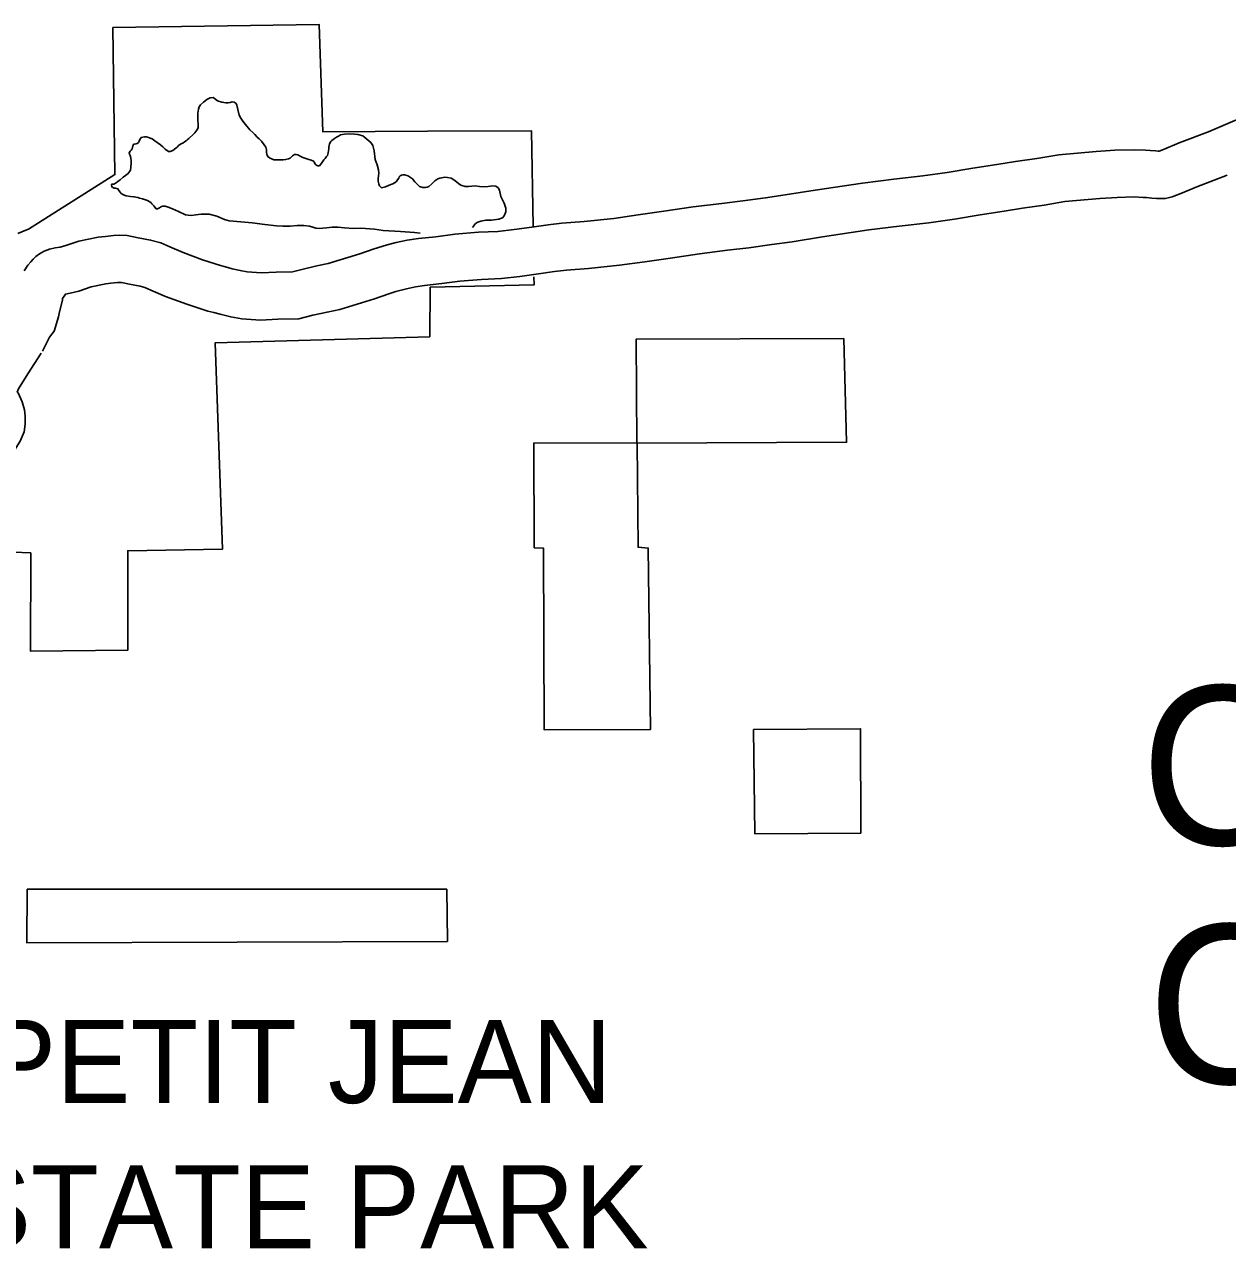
# Model space of a CAD drawing. Extents: x 1374139 to 1377472, y 1168351 to 1170484.
# Drawn here: x 1374851.7 to 1374928.1, y 1169719.8 to 1169797.6 of the extents above; entities that cross this region are included whole.
import ezdxf

# ---------------------------------------------------------------- set-up
doc = ezdxf.new("R2010")
doc.units = 0
doc.layers.add('Default', color=7, linetype='Continuous')

msp = doc.modelspace()

# ---------------------------------------------------------------- linework, layer by layer
at = {"layer": 'Default'}
for points in [[(1374851.302, 1169784.338), (1374851.81, 1169784.552), (1374851.99, 1169784.603), (1374857.472, 1169788.076), (1374857.347, 1169797.415), (1374870.448, 1169797.607), (1374870.675, 1169790.791), (1374877.331, 1169790.828), (1374883.927, 1169790.855), (1374884.031, 1169784.798)], [(1374862.471, 1169790.634), (1374862.541, 1169790.724), (1374862.669, 1169790.905), (1374862.748, 1169791.046), (1374862.766, 1169791.286), (1374862.745, 1169791.536), (1374862.733, 1169791.737), (1374862.742, 1169791.977), (1374862.78, 1169792.227), (1374862.819, 1169792.378), (1374862.908, 1169792.509), (1374863.107, 1169792.68), (1374863.305, 1169792.842), (1374863.385, 1169792.892), (1374863.524, 1169792.943), (1374863.704, 1169792.965), (1374863.805, 1169792.905), (1374863.995, 1169792.767), (1374864.256, 1169792.668), (1374864.506, 1169792.63), (1374864.646, 1169792.621), (1374864.796, 1169792.662), (1374864.915, 1169792.693), (1374865.035, 1169792.664), (1374865.166, 1169792.585), (1374865.207, 1169792.475), (1374865.288, 1169792.215), (1374865.371, 1169791.855), (1374865.462, 1169791.666), (1374865.593, 1169791.476), (1374865.755, 1169791.257), (1374866.047, 1169790.919), (1374866.248, 1169790.73), (1374866.349, 1169790.611), (1374866.51, 1169790.442), (1374866.641, 1169790.343), (1374866.772, 1169790.193), (1374866.953, 1169789.954), (1374867.064, 1169789.805), (1374867.095, 1169789.645), (1374867.106, 1169789.475), (1374867.138, 1169789.295), (1374867.219, 1169789.175), (1374867.329, 1169789.116), (1374867.559, 1169789.018), (1374867.979, 1169789.001), (1374868.159, 1169789.012), (1374868.309, 1169789.023), (1374868.488, 1169789.074), (1374868.598, 1169789.125), (1374868.658, 1169789.176), (1374868.757, 1169789.256), (1374868.817, 1169789.297), (1374868.886, 1169789.347), (1374868.966, 1169789.358), (1374869.086, 1169789.329), (1374869.237, 1169789.24), (1374869.407, 1169789.151), (1374869.718, 1169789.053), (1374869.928, 1169788.994), (1374870.089, 1169788.925), (1374870.139, 1169788.836), (1374870.19, 1169788.726), (1374870.24, 1169788.686), (1374870.35, 1169788.637), (1374870.44, 1169788.627), (1374870.46, 1169788.638), (1374870.609, 1169788.829), (1374870.747, 1169789.02), (1374870.827, 1169789.101), (1374870.876, 1169789.161), (1374870.916, 1169789.221), (1374870.965, 1169789.292), (1374871.024, 1169789.452), (1374871.052, 1169789.703), (1374871.062, 1169789.823), (1374871.1, 1169790.034), (1374871.179, 1169790.174), (1374871.249, 1169790.245), (1374871.418, 1169790.356), (1374871.547, 1169790.447), (1374871.676, 1169790.518), (1374871.806, 1169790.589), (1374872.045, 1169790.631), (1374872.355, 1169790.663), (1374872.695, 1169790.636), (1374872.905, 1169790.617), (1374873.215, 1169790.529), (1374873.467, 1169790.331), (1374873.728, 1169790.102), (1374873.859, 1169789.923), (1374873.942, 1169789.593), (1374874.005, 1169789.023), (1374874.118, 1169788.693), (1374874.22, 1169788.384), (1374874.231, 1169788.154), (1374874.184, 1169787.833), (1374874.195, 1169787.653), (1374874.226, 1169787.483), (1374874.277, 1169787.353), (1374874.337, 1169787.293)], [(1374935.736, 1169792.634), (1374932.354, 1169792.695), (1374931.268, 1169792.564), (1374930.327, 1169792.257), (1374926.978, 1169790.819)], [(1374851.708, 1169781.963), (1374851.946, 1169782.326), (1374852.129, 1169782.542), (1374852.273, 1169782.71), (1374852.451, 1169782.865), (1374852.685, 1169783.05), (1374852.987, 1169783.204), (1374853.315, 1169783.33), (1374853.666, 1169783.412), (1374853.987, 1169783.473), (1374854.35, 1169783.563), (1374855.182, 1169783.837), (1374856.413, 1169784.097), (1374856.874, 1169784.147), (1374857.387, 1169784.206), (1374857.742, 1169784.224), (1374858.252, 1169784.196), (1374858.946, 1169784.062), (1374859.74, 1169783.918), (1374860.393, 1169783.742), (1374860.956, 1169783.483), (1374861.796, 1169783.13), (1374863.035, 1169782.669), (1374864.178, 1169782.29), (1374864.498, 1169782.219), (1374864.926, 1169782.097), (1374865.435, 1169781.971), (1374865.878, 1169781.897), (1374866.758, 1169781.835), (1374867.707, 1169781.879), (1374868.748, 1169781.904), (1374869.346, 1169782.052), (1374870.304, 1169782.276), (1374871.013, 1169782.421), (1374873.031, 1169783.037), (1374873.938, 1169783.354), (1374874.426, 1169783.503), (1374874.754, 1169783.608), (1374875.326, 1169783.75), (1374876.035, 1169783.899), (1374876.749, 1169784.005), (1374877.851, 1169784.123), (1374879.052, 1169784.295), (1374880.561, 1169784.411), (1374881.788, 1169784.468), (1374882.83, 1169784.579), (1374883.961, 1169784.734), (1374884.993, 1169784.883), (1374885.861, 1169784.985), (1374887.277, 1169785.095), (1374889.15, 1169785.294), (1374890.711, 1169785.512), (1374892.332, 1169785.743), (1374894.203, 1169786.018), (1374896.021, 1169786.244), (1374897.348, 1169786.402), (1374898.781, 1169786.6), (1374900.04, 1169786.777), (1374901.951, 1169787.09), (1374904.948, 1169787.536), (1374906.94, 1169787.773), (1374908.779, 1169787.984), (1374910.338, 1169788.21), (1374911.96, 1169788.481), (1374913.482, 1169788.713), (1374914.669, 1169788.903), (1374916.016, 1169789.091), (1374917.423, 1169789.338), (1374919.789, 1169789.541), (1374920.984, 1169789.622), (1374922.224, 1169789.652), (1374922.934, 1169789.624), (1374923.227, 1169789.603), (1374923.565, 1169789.575), (1374923.727, 1169789.562), (1374923.796, 1169789.563), (1374924.065, 1169789.662), (1374925.065, 1169790.087), (1374927.033, 1169790.841)], [(1374861.947, 1169785.514), (1374861.506, 1169785.721), (1374861.125, 1169785.899), (1374861.015, 1169785.938), (1374860.855, 1169785.997), (1374860.654, 1169786.066), (1374860.584, 1169786.075), (1374860.504, 1169786.075), (1374860.424, 1169786.054), (1374860.375, 1169786.014), (1374860.295, 1169785.953), (1374860.225, 1169785.923), (1374860.196, 1169785.892), (1374860.086, 1169785.902), (1374859.935, 1169786.081), (1374859.824, 1169786.22), (1374859.753, 1169786.3), (1374859.532, 1169786.428), (1374859.222, 1169786.526), (1374859.032, 1169786.585), (1374858.921, 1169786.614), (1374858.681, 1169786.663), (1374858.461, 1169786.691), (1374858.181, 1169786.719), (1374858.011, 1169786.778), (1374857.87, 1169786.867), (1374857.8, 1169786.967), (1374857.729, 1169787.066), (1374857.658, 1169787.166), (1374857.518, 1169787.205), (1374857.428, 1169787.214), (1374857.348, 1169787.244), (1374857.328, 1169787.254), (1374857.277, 1169787.323), (1374857.257, 1169787.403), (1374857.267, 1169787.463), (1374857.396, 1169787.464), (1374857.556, 1169787.546), (1374857.655, 1169787.636), (1374857.794, 1169787.747), (1374857.993, 1169787.909), (1374858.142, 1169788.01), (1374858.311, 1169788.142), (1374858.46, 1169788.363), (1374858.478, 1169788.543), (1374858.496, 1169788.824), (1374858.495, 1169788.994), (1374858.464, 1169789.214), (1374858.443, 1169789.284), (1374858.402, 1169789.374), (1374858.382, 1169789.443), (1374858.402, 1169789.504), (1374858.441, 1169789.564), (1374858.511, 1169789.635), (1374858.56, 1169789.705), (1374858.59, 1169789.785), (1374858.619, 1169789.896), (1374858.648, 1169789.976), (1374858.688, 1169789.996), (1374858.808, 1169790.017), (1374858.888, 1169790.038), (1374858.967, 1169790.108), (1374859.006, 1169790.189), (1374859.036, 1169790.269), (1374859.095, 1169790.369), (1374859.145, 1169790.42), (1374859.254, 1169790.451), (1374859.344, 1169790.471), (1374859.464, 1169790.472), (1374859.534, 1169790.453), (1374859.835, 1169790.345), (1374860.006, 1169790.226), (1374860.357, 1169789.968), (1374860.518, 1169789.839), (1374860.659, 1169789.69), (1374860.88, 1169789.541), (1374860.97, 1169789.532), (1374860.99, 1169789.532), (1374861.159, 1169789.603), (1374861.259, 1169789.684), (1374861.418, 1169789.825), (1374861.537, 1169789.936), (1374861.716, 1169790.038), (1374861.776, 1169790.078), (1374861.895, 1169790.149), (1374861.994, 1169790.22), (1374862.064, 1169790.28), (1374862.163, 1169790.361)], [(1374862.471, 1169790.634), (1374862.163, 1169790.361)], [(1374852.862, 1169776.859), (1374853.322, 1169777.738), (1374853.619, 1169778.127), (1374853.892, 1169779.045), (1374853.957, 1169779.363), (1374854.137, 1169780.103), (1374854.143, 1169780.197), (1374854.238, 1169780.35), (1374854.326, 1169780.484), (1374854.626, 1169780.541), (1374855.18, 1169780.678), (1374855.964, 1169780.936), (1374856.888, 1169781.131), (1374857.207, 1169781.166), (1374857.632, 1169781.214), (1374857.737, 1169781.22), (1374857.886, 1169781.212), (1374858.393, 1169781.114), (1374859.08, 1169780.989), (1374859.368, 1169780.911), (1374859.748, 1169780.736), (1374860.692, 1169780.34), (1374862.039, 1169779.839), (1374863.38, 1169779.394), (1374863.761, 1169779.31), (1374864.154, 1169779.198), (1374864.825, 1169779.032), (1374865.523, 1169778.914), (1374866.723, 1169778.83), (1374867.812, 1169778.881), (1374869.149, 1169778.912), (1374870.048, 1169779.135), (1374870.946, 1169779.345), (1374871.754, 1169779.511), (1374873.964, 1169780.186), (1374874.872, 1169780.502), (1374875.321, 1169780.64), (1374875.571, 1169780.72), (1374875.997, 1169780.825), (1374876.565, 1169780.945), (1374877.129, 1169781.028), (1374878.224, 1169781.146), (1374879.379, 1169781.311), (1374880.747, 1169781.416), (1374882.018, 1169781.476), (1374883.192, 1169781.601), (1374884.379, 1169781.763), (1374885.383, 1169781.908), (1374886.152, 1169781.998), (1374887.553, 1169782.108), (1374889.515, 1169782.316), (1374891.129, 1169782.541), (1374892.762, 1169782.774), (1374894.606, 1169783.045), (1374896.383, 1169783.266), (1374897.731, 1169783.427), (1374899.195, 1169783.629), (1374900.491, 1169783.811), (1374902.414, 1169784.126), (1374905.346, 1169784.562), (1374907.289, 1169784.793), (1374909.165, 1169785.009), (1374910.8, 1169785.246), (1374912.433, 1169785.518), (1374913.945, 1169785.749), (1374915.114, 1169785.936), (1374916.483, 1169786.127), (1374917.811, 1169786.36), (1374920.019, 1169786.549), (1374921.122, 1169786.625), (1374922.201, 1169786.651), (1374922.77, 1169786.628), (1374922.997, 1169786.612), (1374923.319, 1169786.585), (1374923.617, 1169786.561), (1374924.197, 1169786.565), (1374924.622, 1169786.669), (1374925.175, 1169786.875), (1374926.188, 1169787.305), (1374928.106, 1169788.04)], [(1374874.337, 1169787.293), (1374874.398, 1169787.234), (1374874.567, 1169787.275), (1374874.647, 1169787.306), (1374874.886, 1169787.407), (1374875.125, 1169787.489), (1374875.324, 1169787.611), (1374875.424, 1169787.732), (1374875.493, 1169787.842), (1374875.532, 1169787.933), (1374875.592, 1169788.003), (1374875.681, 1169788.044), (1374875.771, 1169788.064), (1374875.871, 1169788.065), (1374876.021, 1169788.016), (1374876.091, 1169787.987), (1374876.121, 1169787.977), (1374876.363, 1169787.798), (1374876.514, 1169787.619), (1374876.665, 1169787.46), (1374876.806, 1169787.321), (1374877.036, 1169787.262), (1374877.186, 1169787.243), (1374877.296, 1169787.264), (1374877.405, 1169787.315), (1374877.594, 1169787.477), (1374877.793, 1169787.678), (1374877.971, 1169787.81), (1374878.101, 1169787.851), (1374878.221, 1169787.861), (1374878.421, 1169787.903), (1374878.591, 1169787.884), (1374878.821, 1169787.846), (1374879.062, 1169787.697), (1374879.283, 1169787.499), (1374879.443, 1169787.4), (1374879.714, 1169787.311), (1374879.924, 1169787.313), (1374880.343, 1169787.356), (1374880.623, 1169787.318), (1374880.873, 1169787.3), (1374881.173, 1169787.322), (1374881.482, 1169787.364), (1374881.662, 1169787.345), (1374881.803, 1169787.226), (1374881.894, 1169787.076), (1374881.977, 1169786.687), (1374882.119, 1169786.417), (1374882.2, 1169786.268), (1374882.302, 1169785.948), (1374882.304, 1169785.708), (1374882.195, 1169785.457), (1374882.096, 1169785.326), (1374881.857, 1169785.234), (1374881.398, 1169785.171), (1374881.028, 1169785.178), (1374880.719, 1169785.116), (1374880.519, 1169785.045), (1374880.37, 1169784.963), (1374880.181, 1169784.707)], [(1374876.863, 1169784.344), (1374876.496, 1169784.386), (1374875.606, 1169784.459), (1374874.506, 1169784.532), (1374873.966, 1169784.598), (1374873.096, 1169784.672), (1374872.627, 1169784.659), (1374872.047, 1169784.695), (1374871.627, 1169784.732), (1374871.267, 1169784.739), (1374870.908, 1169784.697), (1374870.678, 1169784.665), (1374870.438, 1169784.643), (1374870.228, 1169784.672), (1374870.038, 1169784.74), (1374869.827, 1169784.799), (1374869.477, 1169784.847), (1374869.038, 1169784.834), (1374868.608, 1169784.8), (1374868.128, 1169784.807), (1374867.729, 1169784.824), (1374866.988, 1169784.899), (1374866.188, 1169785.004), (1374865.478, 1169785.079), (1374864.728, 1169785.144), (1374864.428, 1169785.231), (1374863.947, 1169785.438), (1374863.466, 1169785.555), (1374863.316, 1169785.564), (1374862.946, 1169785.551), (1374862.617, 1169785.509), (1374862.327, 1169785.477), (1374862.127, 1169785.486), (1374861.947, 1169785.514)], [(1374884.086, 1169781.578), (1374884.095, 1169781.065), (1374877.5, 1169780.919), (1374877.479, 1169777.774)], [(1374877.479, 1169777.774), (1374863.844, 1169777.396), (1374864.295, 1169764.276), (1374858.289, 1169764.178), (1374858.293, 1169757.868), (1374852.107, 1169757.806), (1374852.125, 1169764.037), (1374851.004, 1169764.097), (1374848.559, 1169764.085)], [(1374903.775, 1169777.662), (1374903.946, 1169771.075), (1374890.622, 1169771.016), (1374884.083, 1169771.025), (1374884.107, 1169764.375), (1374884.697, 1169764.34), (1374884.725, 1169752.811), (1374891.483, 1169752.818), (1374891.345, 1169764.354), (1374890.704, 1169764.407), (1374890.632, 1169771.007)], [(1374890.622, 1169771.016), (1374890.57, 1169777.616), (1374903.775, 1169777.662)], [(1374849.814, 1169769.622), (1374850.127, 1169769.781), (1374850.593, 1169770.14), (1374851.103, 1169770.579), (1374851.456, 1169771.13), (1374851.705, 1169771.73), (1374851.767, 1169772.213), (1374851.769, 1169772.729), (1374851.72, 1169773.14), (1374851.59, 1169773.643), (1374851.318, 1169774.201), (1374851.263, 1169774.259), (1374851.348, 1169774.463), (1374851.938, 1169775.418), (1374852.793, 1169776.739)], [(1374898.031, 1169752.83), (1374904.828, 1169752.868), (1374904.84, 1169746.237)], [(1374904.84, 1169746.237), (1374898.113, 1169746.201), (1374898.031, 1169752.83)], [(1374878.597, 1169739.349), (1374851.867, 1169739.279), (1374851.903, 1169742.675), (1374878.555, 1169742.693)], [(1374878.555, 1169742.693), (1374878.597, 1169739.349)]]:
    msp.add_lwpolyline(points, dxfattribs=at)

# ---------------------------------------------------------------- texts
for s, height, p in [('CONWAY', 10.1073, (1374922.615, 1169745.491)), ('COUNTY', 10.1073, (1374923.055, 1169730.33)), ('PETIT JEAN', 5.28, (1374849.032, 1169729.099)), ('STATE PARK', 5.28, (1374847.432, 1169719.869))]:
    msp.add_text(s, height=height, dxfattribs=at).set_placement(p)

doc.saveas('drawing.dxf')
